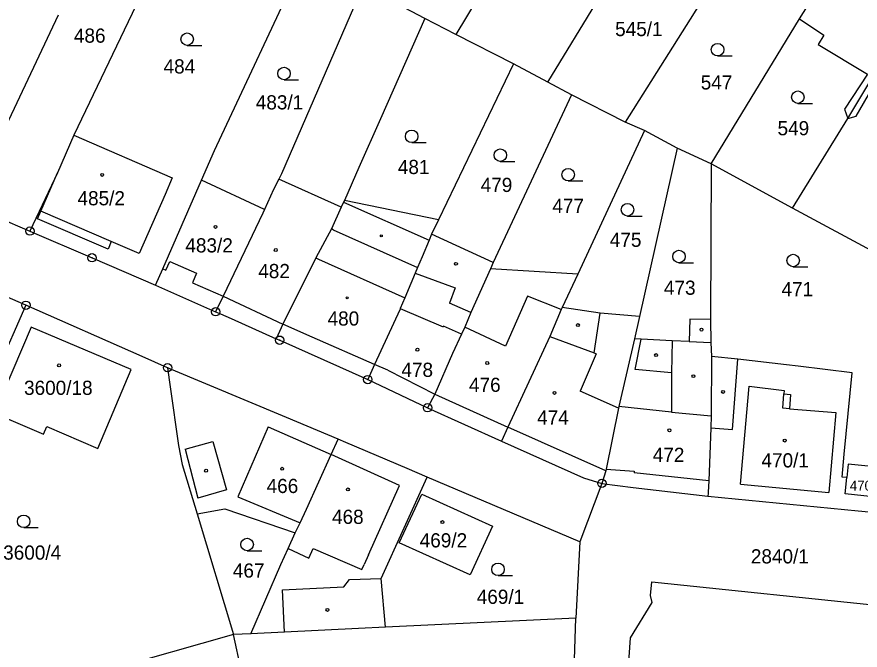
# Model space of a CAD drawing. Extents: x -644096 to -634268, y -1141430 to -1133463.
# Drawn here: x -640363 to -640261.9, y -1137901.6 to -1137825.7 of the extents above; entities that cross this region are included whole.
import ezdxf

# ---------------------------------------------------------------- set-up
doc = ezdxf.new("R2010")
doc.units = 0
for name, color, linetype in [('_CIVIL_CONSTRUCTION', 7, 'Continuous'), ('M_Svah_Nasyp', 7, 'Continuous'), ('M_Svah_Zarez', 7, 'Continuous'), ('svrsek_osa_sjezdy', 7, 'Continuous'), ('svrsek_osa_VRT', 7, 'Continuous'), ('terminal_VRT', 7, 'Continuous')]:
    doc.layers.add(name, color=color, linetype=linetype)

msp = doc.modelspace()

# ---------------------------------------------------------------- linework, layer by layer
at = {"layer": '_CIVIL_CONSTRUCTION'}
for centre, radius in [((-640361.47, -1137851.38), 0.5), ((-640361.47, -1137851.38), 0.0303), ((-640354.03, -1137854.58), 0.5), ((-640354.03, -1137854.58), 0.0303), ((-640361.96, -1137860.27), 0.5), ((-640361.96, -1137860.27), 0.0303), ((-640339.21, -1137861.05), 0.5), ((-640339.21, -1137861.05), 0.0303), ((-640331.53, -1137864.46), 0.5), ((-640331.53, -1137864.46), 0.0303), ((-640344.97, -1137867.76), 0.5), ((-640344.97, -1137867.76), 0.0303), ((-640320.97, -1137869.18), 0.5), ((-640320.97, -1137869.18), 0.0303), ((-640313.81, -1137872.56), 0.5), ((-640313.81, -1137872.56), 0.0303), ((-640292.91, -1137881.63), 0.5), ((-640292.91, -1137881.63), 0.0303)]:
    msp.add_circle(centre, radius, dxfattribs=at)
at = {"layer": 'M_Svah_Nasyp'}
for p, q in [((-640324.16, -1137848.53), (-640331.65, -1137845.15)), ((-640323.89, -1137847.93), (-640313.63, -1137852.45)), ((-640351.72, -1137852.64), (-640360.16, -1137848.99)), ((-640325.14, -1137851.22), (-640325.34, -1137851.09)), ((-640325.14, -1137851.22), (-640315.01, -1137855.76)), ((-640327.18, -1137854.6), (-640326.86, -1137854.73)), ((-640326.86, -1137854.73), (-640316.54, -1137859.4)), ((-640345.2, -1137856.05), (-640344.71, -1137855.02)), ((-640344.71, -1137855.02), (-640341.5, -1137856.41)), ((-640345.54, -1137855.89), (-640345.2, -1137856.05)), ((-640341.5, -1137856.41), (-640342, -1137857.57)), ((-640315.3, -1137856.44), (-640310.5, -1137858.2)), ((-640342, -1137857.57), (-640338.32, -1137859.19)), ((-640310.5, -1137858.2), (-640311.16, -1137860.01)), ((-640338.32, -1137859.19), (-640331.17, -1137862.56)), ((-640301.84, -1137859.17), (-640304.45, -1137865.18)), ((-640297.77, -1137860.8), (-640301.84, -1137859.17)), ((-640317.07, -1137860.68), (-640311.94, -1137862.88)), ((-640308.62, -1137861.16), (-640311.16, -1137860.01)), ((-640293.84, -1137865.99), (-640293.1, -1137861.23)), ((-640327.64, -1137864.1), (-640331.17, -1137862.56)), ((-640311.89, -1137862.78), (-640311.94, -1137862.88)), ((-640309.73, -1137863.72), (-640311.89, -1137862.78)), ((-640304.45, -1137865.18), (-640309.35, -1137862.9)), ((-640320.15, -1137867.36), (-640327.64, -1137864.1)), ((-640299.13, -1137864.03), (-640293.84, -1137865.99)), ((-640288.92, -1137867.97), (-640288.2, -1137864.35)), ((-640284.48, -1137864.52), (-640284.55, -1137868.36)), ((-640282.43, -1137864.6), (-640279.85, -1137864.73)), ((-640293.6, -1137866.09), (-640295.51, -1137870.59)), ((-640293.84, -1137865.99), (-640293.6, -1137866.09)), ((-640277.27, -1137875.19), (-640276.62, -1137866.74)), ((-640318.58, -1137868.07), (-640320.15, -1137867.36)), ((-640318.58, -1137868.07), (-640312.95, -1137870.94)), ((-640284.55, -1137868.36), (-640288.92, -1137867.97)), ((-640284.55, -1137868.36), (-640284.55, -1137873.08)), ((-640290.92, -1137872.62), (-640295.51, -1137870.59)), ((-640276.29, -1137881.74), (-640275.24, -1137869.99)), ((-640275.24, -1137869.99), (-640271.06, -1137870.48)), ((-640271.23, -1137872.61), (-640271.09, -1137870.9)), ((-640271.06, -1137870.48), (-640271.09, -1137870.9)), ((-640271.09, -1137870.9), (-640270.28, -1137870.96)), ((-640312.95, -1137870.94), (-640304.18, -1137874.9)), ((-640270.28, -1137870.96), (-640270.41, -1137872.68)), ((-640284.55, -1137873.08), (-640290.87, -1137872.42)), ((-640270.41, -1137872.68), (-640271.23, -1137872.61)), ((-640270.41, -1137872.68), (-640264.85, -1137873.15)), ((-640284.55, -1137873.08), (-640279.8, -1137873.54)), ((-640264.85, -1137873.15), (-640265.7, -1137882.72)), ((-640332.93, -1137874.86), (-640336.56, -1137883.25)), ((-640332.93, -1137874.86), (-640325.35, -1137878.15)), ((-640292.45, -1137880.11), (-640304.18, -1137874.9)), ((-640279.86, -1137874.99), (-640277.27, -1137875.19)), ((-640342.85, -1137877.55), (-640339.53, -1137876.61)), ((-640339.53, -1137876.61), (-640337.91, -1137882.39)), ((-640342.85, -1137877.55), (-640341.34, -1137883.39)), ((-640317.16, -1137881.88), (-640325.35, -1137878.15)), ((-640292.39, -1137879.91), (-640289.05, -1137880.17)), ((-640289.05, -1137880.17), (-640289.02, -1137880.37)), ((-640280.1, -1137881.34), (-640289.02, -1137880.37)), ((-640320.9, -1137890.2), (-640317.16, -1137881.88)), ((-640276.29, -1137881.74), (-640265.7, -1137882.72)), ((-640337.91, -1137882.39), (-640341.34, -1137883.39)), ((-640336.56, -1137883.25), (-640329.09, -1137886.35)), ((-640330.53, -1137889.44), (-640328.04, -1137890.61)), ((-640328.04, -1137890.61), (-640327.51, -1137889.43)), ((-640327.51, -1137889.43), (-640321.69, -1137891.97)), ((-640320.9, -1137890.2), (-640321.42, -1137891.37)), ((-640321.69, -1137891.97), (-640321.42, -1137891.37)), ((-640323.16, -1137893.15), (-640319.36, -1137893.03)), ((-640331.19, -1137894.41), (-640323.83, -1137894.03)), ((-640323.83, -1137894.03), (-640323.16, -1137893.15)), ((-640330.96, -1137899.47), (-640331.19, -1137894.41))]:
    msp.add_line(p, q, dxfattribs=at)
at = {"layer": 'M_Svah_Zarez'}
for centre, radius in [((-640352.81, -1137844.64), 0.175), ((-640339.23, -1137850.88), 0.175), ((-640319.35, -1137851.96), 0.117), ((-640332.01, -1137853.65), 0.175), ((-640310.4, -1137855.31), 0.175), ((-640323.45, -1137859.38), 0.117), ((-640295.78, -1137862.65), 0.175), ((-640280.97, -1137863.2), 0.175), ((-640315.02, -1137865.6), 0.175), ((-640286.41, -1137866.25), 0.175), ((-640357.98, -1137867.48), 0.175), ((-640306.65, -1137867.2), 0.175), ((-640281.94, -1137868.78), 0.175), ((-640298.59, -1137870.78), 0.175), ((-640278.38, -1137870.66), 0.175), ((-640284.81, -1137875.27), 0.175), ((-640270.99, -1137876.5), 0.175), ((-640340.36, -1137880.11), 0.175), ((-640331.24, -1137879.88), 0.175), ((-640323.35, -1137882.36), 0.175), ((-640312.03, -1137886.27), 0.175), ((-640325.81, -1137896.81), 0.175)]:
    msp.add_circle(centre, radius, dxfattribs=at)
at = {"layer": 'svrsek_osa_sjezdy'}
for p, q in [((-640342.62, -1137829.11), (-640340.87, -1137829.11)), ((-640279.04, -1137830.37), (-640277.29, -1137830.37)), ((-640331.01, -1137833.23), (-640329.26, -1137833.23)), ((-640269.42, -1137836.07), (-640267.67, -1137836.07)), ((-640315.71, -1137840.77), (-640313.96, -1137840.77)), ((-640305.09, -1137843.03), (-640303.34, -1137843.03)), ((-640296.95, -1137845.37), (-640295.2, -1137845.37)), ((-640289.84, -1137849.57), (-640288.09, -1137849.57)), ((-640283.67, -1137855.17), (-640281.92, -1137855.17)), ((-640269.98, -1137855.65), (-640268.23, -1137855.65)), ((-640362.22, -1137886.94), (-640360.47, -1137886.94)), ((-640335.44, -1137889.71), (-640333.69, -1137889.71)), ((-640305.36, -1137892.69), (-640303.61, -1137892.69))]:
    msp.add_line(p, q, dxfattribs=at)
for centre in [(-640342.62, -1137828.36), (-640279.04, -1137829.62), (-640331.01, -1137832.48), (-640269.42, -1137835.32), (-640315.71, -1137840.02), (-640305.09, -1137842.28), (-640296.95, -1137844.62), (-640289.84, -1137848.82), (-640283.67, -1137854.42), (-640269.98, -1137854.9), (-640362.22, -1137886.19), (-640335.44, -1137888.96), (-640305.36, -1137891.94)]:
    msp.add_circle(centre, 0.75, dxfattribs=at)
at = {"layer": 'terminal_VRT'}
for p, q in [((-640300.04, -1137810.5), (-640310.42, -1137827.8)), ((-640343.25, -1137812.75), (-640356.19, -1137839.88)), ((-640299.37, -1137833.52), (-640289.44, -1137817.17)), ((-640279.79, -1137821.92), (-640290.11, -1137838.33)), ((-640314.12, -1137825.9), (-640319.83, -1137822.88)), ((-640358.1, -1137825.48), (-640368.82, -1137848.22)), ((-640310.42, -1137827.8), (-640314.12, -1137825.9)), ((-640279.79, -1137843.32), (-640269.2, -1137825.94)), ((-640303.52, -1137831.34), (-640310.42, -1137827.8)), ((-640303.52, -1137831.34), (-640312.5, -1137850.02)), ((-640299.37, -1137833.52), (-640303.52, -1137831.34)), ((-640296.54, -1137835.03), (-640299.37, -1137833.52)), ((-640296.54, -1137835.03), (-640305.94, -1137855.14)), ((-640290.11, -1137838.33), (-640296.54, -1137835.03)), ((-640287.78, -1137839.32), (-640290.11, -1137838.33)), ((-640270.07, -1137848.64), (-640263.41, -1137837.89)), ((-640287.78, -1137839.32), (-640295.8, -1137856.54)), ((-640283.87, -1137841.44), (-640287.78, -1137839.32)), ((-640356.19, -1137839.88), (-640358.16, -1137844.4)), ((-640283.87, -1137841.44), (-640288.4, -1137861.63)), ((-640279.79, -1137843.32), (-640283.87, -1137841.44)), ((-640279.79, -1137843.32), (-640279.87, -1137861.97)), ((-640270.07, -1137848.64), (-640279.79, -1137843.32)), ((-640358.16, -1137844.4), (-640361.47, -1137851.38)), ((-640333.36, -1137848.78), (-640340.92, -1137845.29)), ((-640368.82, -1137848.22), (-640361.47, -1137851.38)), ((-640312.5, -1137850.02), (-640323.78, -1137847.7)), ((-640259.56, -1137854.3), (-640270.07, -1137848.64)), ((-640312.5, -1137850.02), (-640313.34, -1137851.76)), ((-640305.94, -1137855.14), (-640313.34, -1137851.76)), ((-640361.96, -1137860.27), (-640377.98, -1137853.22)), ((-640305.94, -1137855.14), (-640306.28, -1137855.89)), ((-640295.8, -1137856.54), (-640306.28, -1137855.89)), ((-640295.8, -1137856.54), (-640297.66, -1137860.54)), ((-640346.4, -1137857.86), (-640339.21, -1137861.05)), ((-640361.96, -1137860.27), (-640377.94, -1137896.43)), ((-640288.4, -1137861.63), (-640289.01, -1137864.31)), ((-640313.81, -1137872.56), (-640304.94, -1137876.58)), ((-640295.55, -1137888.66), (-640313.87, -1137880.87)), ((-640292.91, -1137881.63), (-640295.55, -1137888.66)), ((-640341.42, -1137885.27), (-640337.05, -1137899.76)), ((-640295.55, -1137888.66), (-640296.05, -1137897.8)), ((-640296.05, -1137897.8), (-640318.86, -1137898.89)), ((-640296.29, -1137905.73), (-640296.05, -1137897.8)), ((-640337.05, -1137899.76), (-640352.27, -1137904.05)), ((-640334.99, -1137899.66), (-640337.05, -1137899.76)), ((-640334.15, -1137913.09), (-640337.05, -1137899.76))]:
    msp.add_line(p, q, dxfattribs=at)
for points in [[(-640263.41, -1137837.89), (-640256.15, -1137825.75), (-640252.92, -1137820.25), (-640247.8, -1137812)], [(-640340.92, -1137845.29), (-640339.36, -1137841.71), (-640328.59, -1137818.73)], [(-640321.65, -1137822.16), (-640331.33, -1137844.5), (-640331.65, -1137845.15), (-640332.26, -1137846.39), (-640333.36, -1137848.78)], [(-640269.2, -1137825.94), (-640267.78, -1137823.61), (-640267.58, -1137823.28)], [(-640314.12, -1137825.9), (-640319.44, -1137837.9), (-640322.03, -1137843.75), (-640323.78, -1137847.7)], [(-640269.2, -1137825.94), (-640266.3, -1137827.87), (-640266.99, -1137828.99), (-640261.08, -1137832.57), (-640263.82, -1137836.75), (-640263.41, -1137837.89)], [(-640263.41, -1137837.89), (-640262.44, -1137837.58), (-640258.59, -1137830.96), (-640253.42, -1137834.12), (-640250.79, -1137829.84), (-640246.61, -1137832.28)], [(-640356.19, -1137839.88), (-640344.42, -1137845.01), (-640345.28, -1137846.99), (-640348.38, -1137854.08), (-640351.72, -1137852.64), (-640352.11, -1137853.55), (-640360.55, -1137849.9), (-640360.16, -1137848.99), (-640358.16, -1137844.4)], [(-640346.4, -1137857.86), (-640345.54, -1137855.89), (-640340.92, -1137845.29)], [(-640323.78, -1137847.7), (-640323.89, -1137847.93), (-640324.16, -1137848.53), (-640325.34, -1137851.09), (-640327.18, -1137854.6), (-640331.17, -1137862.56), (-640331.94, -1137864.28)], [(-640333.36, -1137848.78), (-640333.56, -1137849.22), (-640338.32, -1137859.19), (-640339.21, -1137861.05)], [(-640361.47, -1137851.38), (-640354.03, -1137854.58), (-640346.4, -1137857.86)], [(-640313.34, -1137851.76), (-640313.63, -1137852.45), (-640314.46, -1137854.45), (-640315.01, -1137855.76), (-640315.3, -1137856.44), (-640315.81, -1137857.66), (-640316.54, -1137859.4), (-640317.07, -1137860.68), (-640317.14, -1137860.84), (-640320.15, -1137867.36), (-640320.97, -1137869.18)], [(-640306.28, -1137855.89), (-640308.62, -1137861.16), (-640309.35, -1137862.9), (-640309.73, -1137863.72), (-640310.8, -1137866.05), (-640312.95, -1137870.94), (-640313.81, -1137872.56)], [(-640344.97, -1137867.76), (-640348.01, -1137866.42), (-640361.96, -1137860.27)], [(-640297.66, -1137860.54), (-640297.77, -1137860.8), (-640299.13, -1137864.03), (-640304.18, -1137874.9), (-640304.94, -1137876.58)], [(-640288.4, -1137861.63), (-640293.1, -1137861.23), (-640297.66, -1137860.54)], [(-640339.21, -1137861.05), (-640338.62, -1137861.31), (-640337.34, -1137861.88), (-640331.94, -1137864.28)], [(-640279.87, -1137861.97), (-640282.36, -1137861.96), (-640282.43, -1137864.6), (-640284.48, -1137864.52), (-640288.2, -1137864.35), (-640289.01, -1137864.31)], [(-640279.87, -1137861.97), (-640279.85, -1137864.73), (-640279.76, -1137866.42)], [(-640365.77, -1137873.21), (-640359.85, -1137875.75), (-640359.46, -1137874.83), (-640353.33, -1137877.47), (-640349.32, -1137867.99), (-640361.34, -1137862.92), (-640365.77, -1137873.21)], [(-640331.94, -1137864.28), (-640331.53, -1137864.46), (-640320.97, -1137869.18)], [(-640289.01, -1137864.31), (-640290.87, -1137872.42), (-640290.92, -1137872.62), (-640292.39, -1137879.91), (-640292.45, -1137880.11), (-640292.91, -1137881.63)], [(-640279.76, -1137866.42), (-640279.8, -1137873.54), (-640279.86, -1137874.99), (-640280.1, -1137881.34), (-640280.17, -1137882.7), (-640280.18, -1137882.85), (-640280.21, -1137883.15)], [(-640263.55, -1137880.92), (-640264.11, -1137880.89), (-640263.87, -1137878.13), (-640262.89, -1137868.36), (-640269.39, -1137867.59), (-640270.77, -1137867.43), (-640276.62, -1137866.74), (-640279.76, -1137866.42)], [(-640344.97, -1137867.76), (-640344.65, -1137870.07), (-640343.67, -1137877.11), (-640343.21, -1137879.35), (-640341.42, -1137885.27)], [(-640324.53, -1137876.34), (-640330.73, -1137873.72), (-640344.97, -1137867.76)], [(-640320.97, -1137869.18), (-640319.44, -1137869.9), (-640313.81, -1137872.56)], [(-640329.67, -1137887.55), (-640329.09, -1137886.35), (-640328.31, -1137884.74), (-640325.35, -1137878.15), (-640324.53, -1137876.34)], [(-640313.87, -1137880.87), (-640316.26, -1137879.85), (-640323.59, -1137876.74), (-640324.53, -1137876.34)], [(-640304.94, -1137876.58), (-640295.11, -1137880.97), (-640292.91, -1137881.63)], [(-640257.79, -1137879.9), (-640258.16, -1137883.48), (-640263.75, -1137882.9), (-640263.55, -1137880.92)], [(-640257.79, -1137879.9), (-640263.39, -1137879.33), (-640263.55, -1137880.92)], [(-640318.86, -1137898.89), (-640319.36, -1137893.03), (-640313.87, -1137880.87)], [(-640292.91, -1137881.63), (-640289.15, -1137882.12), (-640280.21, -1137883.15)], [(-640314.49, -1137882.94), (-640306.04, -1137886.76), (-640308.7, -1137892.61), (-640317.21, -1137888.76), (-640314.49, -1137882.94)], [(-640280.21, -1137883.15), (-640262.18, -1137884.92), (-640255.81, -1137885.54)], [(-640341.42, -1137885.27), (-640338.12, -1137884.7), (-640329.67, -1137887.55)], [(-640334.99, -1137899.66), (-640331.4, -1137891.37), (-640330.53, -1137889.44), (-640329.67, -1137887.55)], [(-640289.72, -1137909.43), (-640290.03, -1137908.23), (-640289.47, -1137900.15), (-640286.88, -1137895.91), (-640287.08, -1137895.09), (-640286.91, -1137893.45), (-640258.49, -1137896.39), (-640259.92, -1137905.31), (-640260.33, -1137906.87), (-640260.98, -1137908.44), (-640261.83, -1137909.54), (-640262.85, -1137910.52), (-640264.65, -1137911.55), (-640266.56, -1137912.06), (-640286.45, -1137911.57), (-640287.36, -1137911.42), (-640288.34, -1137911.06), (-640289.08, -1137910.5), (-640289.72, -1137909.43)], [(-640318.86, -1137898.89), (-640322.07, -1137899.04), (-640330.96, -1137899.47), (-640334.99, -1137899.66)]]:
    msp.add_lwpolyline(points, dxfattribs=at)

# ---------------------------------------------------------------- texts
at = {"layer": 'svrsek_osa_VRT'}
for s, height, p in [('545/1', 1.7, (-640291.32, -1137828)), ('486', 1.7, (-640356.2, -1137828.79)), ('484', 1.7, (-640345.45, -1137832.48)), ('547', 1.7, (-640281.06, -1137834.4)), ('483/1', 1.7, (-640334.4, -1137836.79)), ('549', 1.7, (-640271.85, -1137839.89)), ('481', 1.7, (-640317.37, -1137844.54)), ('479', 1.7, (-640307.44, -1137846.69)), ('485/2', 1.7, (-640355.77, -1137848.29)), ('477', 1.7, (-640298.85, -1137849.21)), ('475', 1.7, (-640291.96, -1137853.27)), ('483/2', 1.7, (-640342.84, -1137853.94)), ('482', 1.7, (-640334.1, -1137857.02)), ('473', 1.7, (-640285.47, -1137859.02)), ('471', 1.7, (-640271.37, -1137859.19)), ('480', 1.7, (-640325.79, -1137862.71)), ('478', 1.7, (-640316.94, -1137868.86)), ('3600/18', 1.7, (-640362.18, -1137871.02)), ('476', 1.7, (-640308.84, -1137870.66)), ('474', 1.7, (-640300.67, -1137874.58)), ('472', 1.7, (-640286.81, -1137879.06)), ('470/1', 1.7, (-640273.78, -1137879.72)), ('466', 1.7, (-640333.1, -1137882.79)), ('470/2', 1.19, (-640263.19, -1137882.5)), ('468', 1.7, (-640325.26, -1137886.49)), ('469/2', 1.7, (-640314.75, -1137889.31)), ('3600/4', 1.7, (-640364.68, -1137890.78)), ('2840/1', 1.7, (-640275.05, -1137891.23)), ('467', 1.7, (-640337.15, -1137892.93)), ('469/1', 1.7, (-640307.91, -1137896.08))]:
    msp.add_text(s, height=height, dxfattribs=at).set_placement(p)

doc.saveas('drawing.dxf')
